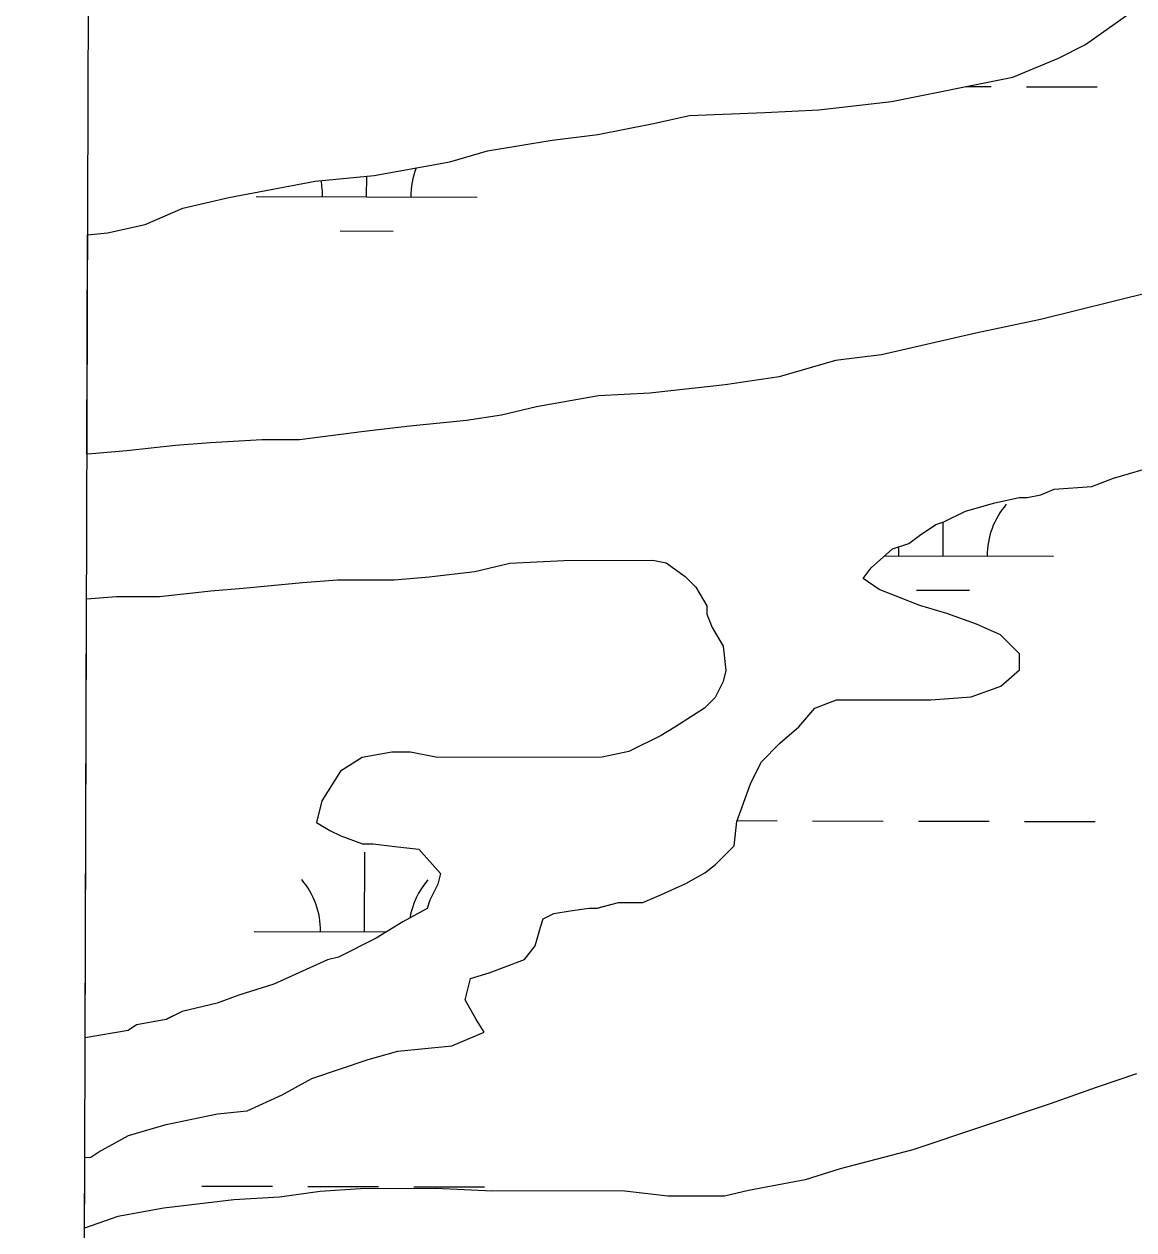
# Model space of a CAD drawing. Extents: x 3161665 to 3199565, y 885729 to 911164.
# Drawn here: x 3165877 to 3166380, y 899734 to 900280 of the extents above; entities that cross this region are included whole.
import ezdxf

# ---------------------------------------------------------------- set-up
doc = ezdxf.new("R2010")
doc.units = 0
for name, color, linetype in [('V-GRID-FRAM', 7, 'Continuous'), ('V-SITE-VEGE', 7, 'Continuous'), ('V-WETL-SWMP', 7, 'Continuous')]:
    doc.layers.add(name, color=color, linetype=linetype)

msp = doc.modelspace()

# ---------------------------------------------------------------- linework, layer by layer
at = {"layer": 'V-GRID-FRAM'}
msp.add_lwpolyline([(3165935.64, 909383.8), (3197271.31, 909297.21), (3197228.98, 891108.84), (3165877.44, 891195.48), (3165935.64, 909383.8)], dxfattribs=at)
at = {"layer": 'V-SITE-VEGE'}
for p, q in [((3166358, 900271.18), (3166378.71, 900285.86)), ((3166345.81, 900265.04), (3166358, 900271.18)), ((3166325.08, 900256.46), (3166345.81, 900265.04)), ((3166270.2, 900245.35), (3166325.08, 900256.46)), ((3166237.26, 900241.61), (3166270.2, 900245.35)), ((3166161.61, 900235.33), (3166178.69, 900239.03)), ((3166178.69, 900239.03), (3166212.85, 900240.33)), ((3166212.85, 900240.33), (3166237.26, 900241.61)), ((3166137.22, 900230.39), (3166161.61, 900235.33)), ((3166087.2, 900222.96), (3166116.48, 900227.91)), ((3166116.48, 900227.91), (3166137.22, 900230.39)), ((3166070.13, 900218.04), (3166087.2, 900222.96)), ((3166035.98, 900211.86), (3166070.13, 900218.04)), ((3166009.14, 900209.35), (3166035.98, 900211.86)), ((3165970.1, 900201.94), (3166009.14, 900209.35)), ((3165949.37, 900197.01), (3165970.1, 900201.94)), ((3165932.3, 900189.65), (3165949.37, 900197.01)), ((3165915.23, 900185.95), (3165932.3, 900189.65)), ((3165905.89, 900085.63), (3165906.21, 900184.93)), ((3165906.21, 900184.93), (3165915.23, 900185.95)), ((3166387.54, 900158.97), (3166337.54, 900146.66)), ((3166337.54, 900146.66), (3166308.27, 900140.49)), ((3166308.27, 900140.49), (3166265.58, 900130.63)), ((3166265.58, 900130.63), (3166244.84, 900128.14)), ((3166244.84, 900128.14), (3166219.23, 900120.76)), ((3166219.23, 900120.76), (3166194.83, 900117.04)), ((3166160.67, 900113.3), (3166137.49, 900112.03)), ((3166194.83, 900117.04), (3166160.67, 900113.3)), ((3166137.49, 900112.03), (3166109.44, 900107.08)), ((3166093.58, 900103.38), (3166077.73, 900100.91)), ((3166109.44, 900107.08), (3166093.58, 900103.38)), ((3166052.1, 900098.41), (3166031.36, 900095.92)), ((3166077.73, 900100.91), (3166052.1, 900098.41)), ((3165961.82, 900090.88), (3165945.96, 900089.62)), ((3165985, 900092.15), (3165961.82, 900090.88)), ((3166002.08, 900092.19), (3165985, 900092.15)), ((3166031.36, 900095.92), (3166002.08, 900092.19)), ((3165908.14, 900085.87), (3165905.89, 900085.63)), ((3165924, 900087.13), (3165908.14, 900085.87)), ((3165945.96, 900089.62), (3165924, 900087.13)), ((3166370.65, 900074.74), (3166391.38, 900080.88)), ((3166360.9, 900071.05), (3166370.65, 900074.74)), ((3166337.72, 900067.34), (3166343.82, 900069.79)), ((3166343.82, 900069.79), (3166360.9, 900071.05)), ((3166303.57, 900059.94), (3166316.99, 900063.63)), ((3166316.99, 900063.63), (3166327.96, 900066.1)), ((3166327.96, 900066.1), (3166331.62, 900066.1)), ((3166331.62, 900066.1), (3166337.72, 900067.34)), ((3166293.82, 900055.03), (3166303.57, 900059.94)), ((3166282.85, 900048.91), (3166290.16, 900053.81)), ((3166290.16, 900053.81), (3166293.82, 900055.03)), ((3166277.98, 900045.24), (3166282.85, 900048.91)), ((3166260.92, 900034.21), (3166270.66, 900042.78)), ((3166270.66, 900042.78), (3166277.98, 900045.24)), ((3166081.54, 900032.58), (3166097.4, 900036.28)), ((3166097.4, 900036.28), (3166121.8, 900037.55)), ((3166121.8, 900037.55), (3166162.07, 900037.65)), ((3166162.07, 900037.65), (3166168.17, 900036.44)), ((3166168.17, 900036.44), (3166176.73, 900030.36)), ((3166060.8, 900030.09), (3166081.54, 900032.58)), ((3166257.27, 900029.32), (3166260.92, 900034.21)), ((3165976.61, 900025.02), (3166003.46, 900027.52)), ((3166003.46, 900027.52), (3166019.32, 900028.78)), ((3166019.32, 900028.78), (3166044.94, 900028.83)), ((3166044.94, 900028.83), (3166060.8, 900030.09)), ((3166176.73, 900030.36), (3166181.62, 900025.49)), ((3166181.62, 900025.49), (3166186.52, 900016.96)), ((3166264.6, 900024.46), (3166257.27, 900029.32)), ((3165905.05, 899821.46), (3165905.68, 900020.15)), ((3165905.68, 900020.15), (3165919.27, 900021.22)), ((3165919.27, 900021.22), (3165938.79, 900021.27)), ((3165938.79, 900021.27), (3165961.98, 900023.76)), ((3165961.98, 900023.76), (3165976.61, 900025.02)), ((3166282.93, 900017.18), (3166264.6, 900024.46)), ((3166186.52, 900016.96), (3166186.53, 900013.3)), ((3166295.14, 900013.55), (3166282.93, 900017.18)), ((3166186.53, 900013.3), (3166188.98, 900007.2)), ((3166308.57, 900008.7), (3166295.14, 900013.55)), ((3166188.98, 900007.2), (3166193.89, 899998.67)), ((3166319.56, 900003.84), (3166308.57, 900008.7)), ((3166328.12, 899995.32), (3166319.56, 900003.84)), ((3166193.89, 899998.67), (3166195.13, 899987.69)), ((3166328.14, 899988), (3166328.12, 899995.32)), ((3166195.13, 899987.69), (3166193.92, 899982.81)), ((3166319.62, 899980.66), (3166328.14, 899988)), ((3166193.92, 899982.81), (3166190.28, 899975.48)), ((3166306.21, 899975.74), (3166319.62, 899980.66)), ((3166190.28, 899975.48), (3166185.41, 899970.59)), ((3166235.44, 899970.7), (3166245.2, 899974.39)), ((3166245.2, 899974.39), (3166287.9, 899974.48)), ((3166287.9, 899974.48), (3166306.21, 899975.74)), ((3166185.41, 899970.59), (3166172, 899962.01)), ((3166228.14, 899962.14), (3166235.44, 899970.7)), ((3166172, 899962.01), (3166165.91, 899958.34)), ((3166219.61, 899954.8), (3166228.14, 899962.14)), ((3166165.91, 899958.34), (3166151.29, 899950.98)), ((3166211.09, 899946.24), (3166219.61, 899954.8)), ((3166043.9, 899950.73), (3166030.48, 899948.26)), ((3166052.44, 899950.75), (3166043.9, 899950.73)), ((3166064.65, 899948.34), (3166052.44, 899950.75)), ((3166151.29, 899950.98), (3166139.09, 899948.51)), ((3166030.48, 899948.26), (3166020.74, 899942.14)), ((3166139.09, 899948.51), (3166064.65, 899948.34)), ((3166206.23, 899936.46), (3166211.09, 899946.24)), ((3166020.74, 899942.14), (3166012.22, 899928.7)), ((3166200.17, 899919.37), (3166206.23, 899936.46)), ((3166012.22, 899928.7), (3166009.81, 899918.93)), ((3166009.81, 899918.93), (3166015.92, 899915.28)), ((3166198.97, 899908.38), (3166200.17, 899919.37)), ((3166015.92, 899915.28), (3166020.8, 899912.85)), ((3166020.8, 899912.85), (3166030.58, 899909.21)), ((3166030.58, 899909.21), (3166035.46, 899909.23)), ((3166035.46, 899909.23), (3166045.22, 899908.03)), ((3166045.22, 899908.03), (3166056.21, 899906.83)), ((3166056.21, 899906.83), (3166065.99, 899895.87)), ((3166190.45, 899899.82), (3166198.97, 899908.38)), ((3166185.58, 899896.15), (3166190.45, 899899.82)), ((3166065.99, 899895.87), (3166064.78, 899890.99)), ((3166177.05, 899891.25), (3166185.58, 899896.15)), ((3166064.78, 899890.99), (3166061.14, 899883.66)), ((3166166.08, 899886.34), (3166177.05, 899891.25)), ((3166061.14, 899883.66), (3166059.93, 899879.99)), ((3166157.54, 899882.66), (3166166.08, 899886.34)), ((3166059.93, 899879.99), (3166048.96, 899873.87)), ((3166117.29, 899877.69), (3166124.61, 899878.92)), ((3166124.61, 899878.92), (3166133.15, 899880.16)), ((3166133.15, 899880.16), (3166136.81, 899880.17)), ((3166136.81, 899880.17), (3166146.56, 899882.63)), ((3166146.56, 899882.63), (3166157.54, 899882.66)), ((3166048.96, 899873.87), (3166036.77, 899866.52)), ((3166111.2, 899871.57), (3166112.41, 899875.23)), ((3166112.41, 899875.23), (3166117.29, 899877.69)), ((3166108.78, 899863.02), (3166111.2, 899871.57)), ((3166036.77, 899866.52), (3166019.71, 899857.94)), ((3166103.91, 899856.91), (3166108.78, 899863.02)), ((3166014.83, 899856.7), (3165990.45, 899845.67)), ((3166019.71, 899857.94), (3166014.83, 899856.7)), ((3166088.06, 899850.77), (3166103.91, 899856.91)), ((3166079.53, 899848.31), (3166088.06, 899850.77)), ((3165990.45, 899845.67), (3165974.6, 899840.75)), ((3166077.11, 899838.54), (3166079.53, 899848.31)), ((3165974.6, 899840.75), (3165964.85, 899837.07)), ((3165964.85, 899837.07), (3165948.99, 899833.37)), ((3166082.01, 899830.01), (3166077.11, 899838.54)), ((3165941.68, 899829.69), (3165928.26, 899827.22)), ((3165948.99, 899833.37), (3165941.68, 899829.69)), ((3166085.68, 899823.92), (3166082.01, 899830.01)), ((3165924.6, 899824.77), (3165905.05, 899821.46)), ((3165928.26, 899827.22), (3165924.6, 899824.77)), ((3166071.05, 899817.79), (3166085.68, 899823.92)), ((3166033.24, 899811.6), (3166046.65, 899815.29)), ((3166046.65, 899815.29), (3166071.05, 899817.79)), ((3166007.63, 899803), (3166033.24, 899811.6)), ((3165994.23, 899795.65), (3166007.63, 899803)), ((3166381.04, 899805.08), (3166362.75, 899798.93)), ((3166362.75, 899798.93), (3166342.02, 899791.56)), ((3165978.38, 899788.28), (3165994.23, 899795.65)), ((3166342.02, 899791.56), (3166279.83, 899770.68)), ((3165941.79, 899782.1), (3165964.96, 899787.03)), ((3165964.96, 899787.03), (3165978.38, 899788.28)), ((3165924.71, 899777.18), (3165941.79, 899782.1)), ((3165911.31, 899769.83), (3165924.71, 899777.18)), ((3165907.65, 899767.38), (3165911.31, 899769.83)), ((3166279.83, 899770.68), (3166246.91, 899762.06)), ((3165904.77, 899735.17), (3165904.87, 899767.2)), ((3165904.87, 899767.2), (3165907.65, 899767.38)), ((3166246.91, 899762.06), (3166231.05, 899757.14)), ((3166029.71, 899753.01), (3166011.41, 899751.75)), ((3166063.88, 899753.09), (3166029.71, 899753.01)), ((3166089.51, 899751.93), (3166063.88, 899753.09)), ((3166231.05, 899757.14), (3166205.44, 899752.2)), ((3165972.37, 899748), (3165940.65, 899744.27)), ((3165993.12, 899749.27), (3165972.37, 899748)), ((3166011.41, 899751.75), (3165993.12, 899749.27)), ((3166148.09, 899752.07), (3166089.51, 899751.93)), ((3166168.83, 899749.67), (3166148.09, 899752.07)), ((3166194.46, 899749.73), (3166168.83, 899749.67)), ((3166205.44, 899752.2), (3166194.46, 899749.73)), ((3165940.65, 899744.27), (3165919.92, 899740.56)), ((3165919.92, 899740.56), (3165904.77, 899735.17))]:
    msp.add_line(p, q, dxfattribs=at)
at = {"layer": 'V-WETL-SWMP'}
for p, q in [((3166358, 900271.17), (3166378.71, 900285.87)), ((3166345.81, 900265.04), (3166358, 900271.17)), ((3166325.08, 900256.46), (3166345.81, 900265.04)), ((3166270.19, 900245.35), (3166325.08, 900256.46)), ((3166303.74, 900252.13), (3166315.25, 900252.1)), ((3166331.25, 900252.06), (3166363.25, 900251.97)), ((3166237.25, 900241.61), (3166270.19, 900245.35)), ((3166161.61, 900235.33), (3166178.69, 900239.03)), ((3166178.69, 900239.03), (3166212.85, 900240.33)), ((3166212.85, 900240.33), (3166237.25, 900241.61)), ((3166137.22, 900230.39), (3166161.61, 900235.33)), ((3166087.2, 900222.96), (3166116.48, 900227.91)), ((3166116.48, 900227.91), (3166137.22, 900230.39)), ((3166070.13, 900218.04), (3166087.2, 900222.96)), ((3166035.98, 900211.86), (3166070.13, 900218.04)), ((3166009.14, 900209.36), (3166035.98, 900211.86)), ((3166032.52, 900202.14), (3166032.55, 900211.54)), ((3165970.1, 900201.94), (3166009.14, 900209.36)), ((3165949.37, 900197.01), (3165970.1, 900201.94)), ((3165982.52, 900202.28), (3166082.52, 900202)), ((3165932.3, 900189.65), (3165949.37, 900197.01)), ((3165915.23, 900185.95), (3165932.3, 900189.65)), ((3165905.89, 900085.63), (3165906.21, 900184.93)), ((3165906.21, 900184.93), (3165915.23, 900185.95)), ((3166020.48, 900186.74), (3166044.48, 900186.68)), ((3166387.54, 900158.98), (3166337.54, 900146.66)), ((3166337.54, 900146.66), (3166308.26, 900140.49)), ((3166308.26, 900140.49), (3166265.58, 900130.63)), ((3166265.58, 900130.63), (3166244.84, 900128.14)), ((3166244.84, 900128.14), (3166219.23, 900120.76)), ((3166219.23, 900120.76), (3166194.83, 900117.04)), ((3166160.67, 900113.3), (3166137.49, 900112.03)), ((3166194.83, 900117.04), (3166160.67, 900113.3)), ((3166137.49, 900112.03), (3166109.43, 900107.08)), ((3166093.58, 900103.39), (3166077.72, 900100.91)), ((3166109.43, 900107.08), (3166093.58, 900103.39)), ((3166052.1, 900098.41), (3166031.36, 900095.92)), ((3166077.72, 900100.91), (3166052.1, 900098.41)), ((3165961.82, 900090.88), (3165945.96, 900089.62)), ((3165985, 900092.15), (3165961.82, 900090.88)), ((3166002.08, 900092.19), (3165985, 900092.15)), ((3166031.36, 900095.92), (3166002.08, 900092.19)), ((3165908.14, 900085.87), (3165905.89, 900085.63)), ((3165924, 900087.13), (3165908.14, 900085.87)), ((3165945.96, 900089.62), (3165924, 900087.13)), ((3166370.65, 900074.74), (3166391.38, 900080.89)), ((3166360.9, 900071.05), (3166370.65, 900074.74)), ((3166337.72, 900067.34), (3166343.82, 900069.79)), ((3166343.82, 900069.79), (3166360.9, 900071.05)), ((3166303.57, 900059.94), (3166316.98, 900063.63)), ((3166316.98, 900063.63), (3166327.96, 900066.1)), ((3166327.96, 900066.1), (3166331.62, 900066.1)), ((3166331.62, 900066.1), (3166337.72, 900067.34)), ((3166293.82, 900055.03), (3166303.57, 900059.94)), ((3166282.85, 900048.91), (3166290.16, 900053.81)), ((3166290.16, 900053.81), (3166293.82, 900055.03)), ((3166293.51, 900039.56), (3166293.55, 900054.95)), ((3166277.98, 900045.24), (3166282.85, 900048.91)), ((3166260.92, 900034.21), (3166270.66, 900042.78)), ((3166270.66, 900042.78), (3166277.98, 900045.24)), ((3166081.54, 900032.58), (3166097.4, 900036.28)), ((3166097.4, 900036.28), (3166121.8, 900037.55)), ((3166121.8, 900037.55), (3166162.07, 900037.65)), ((3166162.07, 900037.65), (3166168.17, 900036.44)), ((3166168.17, 900036.44), (3166176.73, 900030.36)), ((3166267.08, 900039.63), (3166343.51, 900039.42)), ((3166060.8, 900030.09), (3166081.54, 900032.58)), ((3166257.27, 900029.32), (3166260.92, 900034.21)), ((3165976.61, 900025.02), (3166003.45, 900027.52)), ((3166003.45, 900027.52), (3166019.31, 900028.78)), ((3166019.31, 900028.78), (3166044.94, 900028.84)), ((3166044.94, 900028.84), (3166060.8, 900030.09)), ((3166176.73, 900030.36), (3166181.62, 900025.49)), ((3166181.62, 900025.49), (3166186.52, 900016.96)), ((3166264.6, 900024.46), (3166257.27, 900029.32)), ((3165905.05, 899821.46), (3165905.68, 900020.15)), ((3165905.68, 900020.15), (3165919.27, 900021.22)), ((3165919.27, 900021.22), (3165938.79, 900021.27)), ((3165938.79, 900021.27), (3165961.97, 900023.76)), ((3165961.97, 900023.76), (3165976.61, 900025.02)), ((3166282.92, 900017.18), (3166264.6, 900024.46)), ((3166281.47, 900024.16), (3166305.47, 900024.09)), ((3166186.52, 900016.96), (3166186.53, 900013.3)), ((3166295.13, 900013.55), (3166282.92, 900017.18)), ((3166186.53, 900013.3), (3166188.98, 900007.2)), ((3166308.57, 900008.7), (3166295.13, 900013.55)), ((3166188.98, 900007.2), (3166193.88, 899998.67)), ((3166319.56, 900003.84), (3166308.57, 900008.7)), ((3166328.12, 899995.32), (3166319.56, 900003.84)), ((3166193.88, 899998.67), (3166195.13, 899987.69)), ((3166328.14, 899988), (3166328.12, 899995.32)), ((3166195.13, 899987.69), (3166193.92, 899982.81)), ((3166319.62, 899980.66), (3166328.14, 899988)), ((3166193.92, 899982.81), (3166190.28, 899975.48)), ((3166306.2, 899975.74), (3166319.62, 899980.66)), ((3166190.28, 899975.48), (3166185.41, 899970.59)), ((3166235.44, 899970.7), (3166245.19, 899974.38)), ((3166245.19, 899974.38), (3166287.9, 899974.48)), ((3166287.9, 899974.48), (3166306.2, 899975.74)), ((3166185.41, 899970.59), (3166172, 899962.01)), ((3166228.14, 899962.14), (3166235.44, 899970.7)), ((3166172, 899962.01), (3166165.91, 899958.34)), ((3166219.61, 899954.8), (3166228.14, 899962.14)), ((3166165.91, 899958.34), (3166151.28, 899950.98)), ((3166211.09, 899946.24), (3166219.61, 899954.8)), ((3166043.9, 899950.73), (3166030.48, 899948.26)), ((3166052.44, 899950.75), (3166043.9, 899950.73)), ((3166064.65, 899948.34), (3166052.44, 899950.75)), ((3166151.28, 899950.98), (3166139.09, 899948.51)), ((3166030.48, 899948.26), (3166020.73, 899942.14)), ((3166139.09, 899948.51), (3166064.65, 899948.34)), ((3166206.23, 899936.47), (3166211.09, 899946.24)), ((3166020.73, 899942.14), (3166012.22, 899928.7)), ((3166200.17, 899919.37), (3166206.23, 899936.47)), ((3166012.22, 899928.7), (3166009.81, 899918.93)), ((3166009.81, 899918.93), (3166015.91, 899915.28)), ((3166198.97, 899908.38), (3166200.17, 899919.37)), ((3166200.3, 899919.74), (3166218.33, 899919.69)), ((3166234.33, 899919.65), (3166266.33, 899919.56)), ((3166282.33, 899919.52), (3166314.33, 899919.43)), ((3166330.33, 899919.39), (3166362.33, 899919.3)), ((3166015.91, 899915.28), (3166020.8, 899912.85)), ((3166020.8, 899912.85), (3166030.57, 899909.21)), ((3166030.57, 899909.21), (3166035.45, 899909.23)), ((3166031.6, 899869.47), (3166031.7, 899905.47)), ((3166035.45, 899909.23), (3166045.22, 899908.03)), ((3166045.22, 899908.03), (3166056.2, 899906.83)), ((3166056.2, 899906.83), (3166065.99, 899895.87)), ((3166190.45, 899899.82), (3166198.97, 899908.38)), ((3166185.58, 899896.15), (3166190.45, 899899.82)), ((3166065.99, 899895.87), (3166064.78, 899890.99)), ((3166177.05, 899891.25), (3166185.58, 899896.15)), ((3166064.78, 899890.99), (3166061.14, 899883.66)), ((3166166.08, 899886.34), (3166177.05, 899891.25)), ((3166061.14, 899883.66), (3166059.93, 899879.99)), ((3166157.54, 899882.66), (3166166.08, 899886.34)), ((3166059.93, 899879.99), (3166048.96, 899873.87)), ((3166117.29, 899877.69), (3166124.6, 899878.92)), ((3166124.6, 899878.92), (3166133.14, 899880.16)), ((3166133.14, 899880.16), (3166136.8, 899880.17)), ((3166136.8, 899880.17), (3166146.56, 899882.63)), ((3166146.56, 899882.63), (3166157.54, 899882.66)), ((3166048.96, 899873.87), (3166036.77, 899866.52)), ((3166111.2, 899871.57), (3166112.41, 899875.24)), ((3166112.41, 899875.24), (3166117.29, 899877.69)), ((3165981.6, 899869.61), (3166041.62, 899869.44)), ((3166108.78, 899863.02), (3166111.2, 899871.57)), ((3166036.77, 899866.52), (3166019.71, 899857.94)), ((3166103.91, 899856.91), (3166108.78, 899863.02)), ((3166014.83, 899856.7), (3165990.45, 899845.67)), ((3166019.71, 899857.94), (3166014.83, 899856.7)), ((3166088.06, 899850.77), (3166103.91, 899856.91)), ((3166079.52, 899848.31), (3166088.06, 899850.77)), ((3165990.45, 899845.67), (3165974.6, 899840.75)), ((3166077.11, 899838.54), (3166079.52, 899848.31)), ((3165974.6, 899840.75), (3165964.84, 899837.07)), ((3165964.84, 899837.07), (3165948.99, 899833.37)), ((3166082.01, 899830.01), (3166077.11, 899838.54)), ((3165941.67, 899829.69), (3165928.26, 899827.22)), ((3165948.99, 899833.37), (3165941.67, 899829.69)), ((3166085.68, 899823.92), (3166082.01, 899830.01)), ((3165924.6, 899824.77), (3165905.05, 899821.46)), ((3165928.26, 899827.22), (3165924.6, 899824.77)), ((3166071.05, 899817.79), (3166085.68, 899823.92)), ((3166033.24, 899811.6), (3166046.65, 899815.29)), ((3166046.65, 899815.29), (3166071.05, 899817.79)), ((3166007.63, 899803), (3166033.24, 899811.6)), ((3165994.23, 899795.64), (3166007.63, 899803)), ((3166381.03, 899805.08), (3166362.74, 899798.93)), ((3166362.74, 899798.93), (3166342.02, 899791.56)), ((3165978.38, 899788.28), (3165994.23, 899795.64)), ((3166342.02, 899791.56), (3166279.83, 899770.68)), ((3165941.78, 899782.1), (3165964.96, 899787.03)), ((3165964.96, 899787.03), (3165978.38, 899788.28)), ((3165924.71, 899777.18), (3165941.78, 899782.1)), ((3165911.31, 899769.83), (3165924.71, 899777.18)), ((3165907.65, 899767.38), (3165911.31, 899769.83)), ((3166279.83, 899770.68), (3166246.9, 899762.06)), ((3165904.77, 899735.17), (3165904.87, 899767.2)), ((3165904.87, 899767.2), (3165907.65, 899767.38)), ((3166246.9, 899762.06), (3166231.05, 899757.14)), ((3165957.88, 899754.24), (3165989.88, 899754.15)), ((3166005.88, 899754.11), (3166037.88, 899754.02)), ((3166029.71, 899753.02), (3166011.41, 899751.75)), ((3166063.88, 899753.09), (3166029.71, 899753.02)), ((3166053.88, 899753.97), (3166085.88, 899753.89)), ((3166089.51, 899751.93), (3166063.88, 899753.09)), ((3166231.05, 899757.14), (3166205.44, 899752.2)), ((3165972.37, 899748), (3165940.65, 899744.27)), ((3165993.11, 899749.27), (3165972.37, 899748)), ((3166011.41, 899751.75), (3165993.11, 899749.27)), ((3166148.08, 899752.07), (3166089.51, 899751.93)), ((3166168.83, 899749.68), (3166148.08, 899752.07)), ((3166194.46, 899749.73), (3166168.83, 899749.68)), ((3166205.44, 899752.2), (3166194.46, 899749.73)), ((3165940.65, 899744.27), (3165919.92, 899740.56)), ((3165919.92, 899740.56), (3165904.77, 899735.17))]:
    msp.add_line(p, q, dxfattribs=at)
for centre, start, end in [((3166087.77, 900202.46), 158.6633, 180.6135), ((3165977.28, 900202.77), 359.0698, 11.1884), ((3166348.75, 900039.88), 139.0698, 180.6135), ((3166238.27, 900040.19), 359.0698, 5.6875), ((3165976.36, 899870.1), 359.0698, 40.6135), ((3166086.85, 899869.79), 139.0698, 170.4892)]:
    msp.add_arc(centre, 35.25, start, end, dxfattribs=at)

doc.saveas('drawing.dxf')
